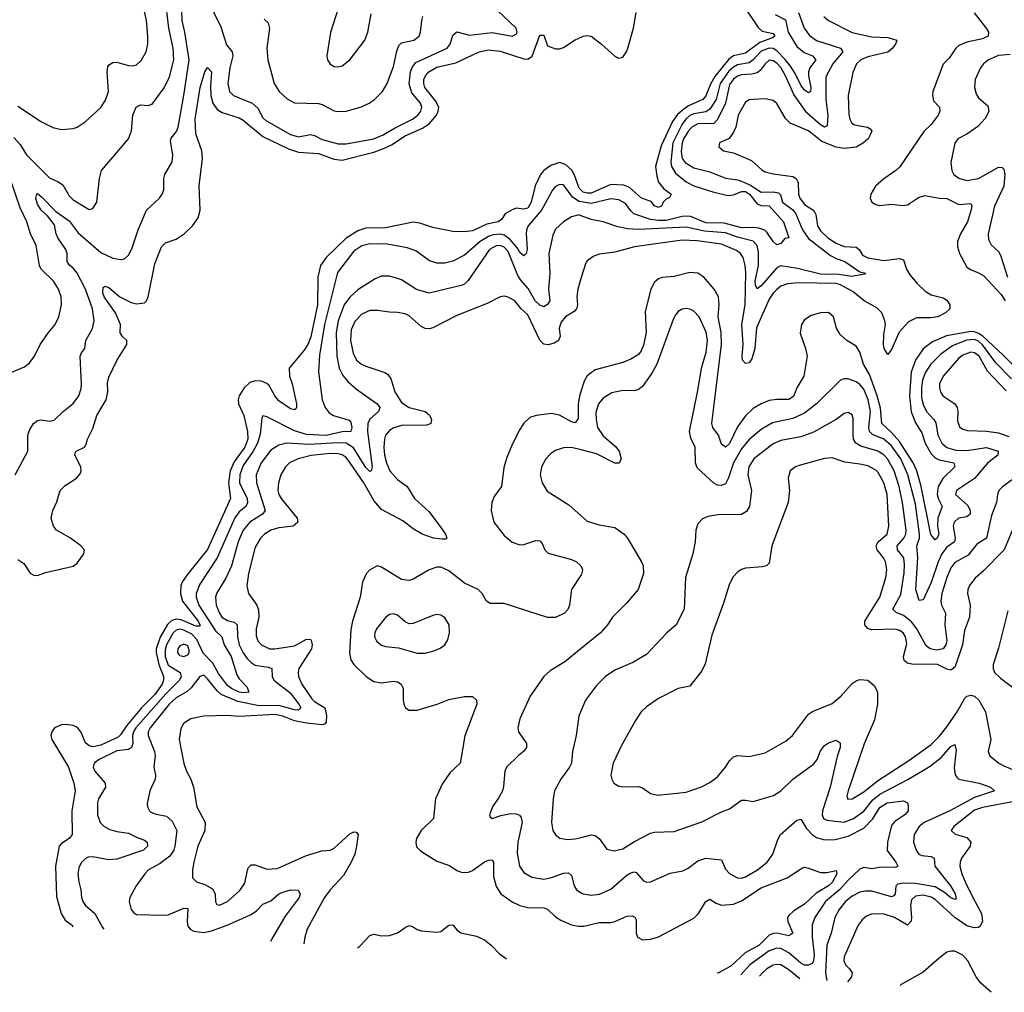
# Model space of a CAD drawing. Header units: inches. Extents: x 1173000 to 1307049, y 522583 to 678455.
# Tile 315 of 617: x 1287159 to 1292140, y 523391 to 528313. Entities that reach past the tile are written whole.
import ezdxf

# ---------------------------------------------------------------- set-up
doc = ezdxf.new("R2010")
doc.units = ezdxf.units.IN
doc.header["$MEASUREMENT"] = 0
doc.layers.add('B2582', color=7, linetype='Continuous')
doc.layers.add('B2592', color=7, linetype='Continuous')

msp = doc.modelspace()

# ---------------------------------------------------------------- linework, layer by layer
at = {"layer": 'B2582', "color": 5}
for points, elevation in [([(1288031.6, 528571.6), (1288176.9, 528276.9), (1288205.7, 528185.7), (1288234.3, 528150), (1288237.7, 528130), (1288223.1, 528070), (1288211.7, 527990), (1288220.6, 527950), (1288240.2, 527930), (1288334.7, 527890), (1288364.7, 527864.7), (1288390, 527817.4), (1288403.6, 527803.6), (1288530, 527732.6), (1288570, 527720.6), (1288630, 527731.9), (1288650, 527727.3), (1288690, 527707.1), (1288770, 527685.3), (1288810, 527684.4), (1288950, 527710.1), (1288997.8, 527730), (1289055, 527765), (1289145.5, 527810), (1289172.6, 527830), (1289187.7, 527850), (1289192.8, 527870), (1289186.6, 527890), (1289142.9, 527942.9), (1289129.3, 527989.3), (1289136.6, 528050), (1289145.9, 528074.1), (1289163.9, 528096.1), (1289322.2, 528170), (1289336.8, 528190), (1289350, 528235.3), (1289370, 528251), (1289434.5, 528234.5), (1289550, 528247.9), (1289650, 528229.4), (1289670, 528239.3), (1289675.6, 528250), (1289670, 528271.1), (1289578.1, 528358.1)], 740), ([(1287130, 527717.2), (1287161.4, 527681.4), (1287193.4, 527630), (1287210, 527611.9), (1287310, 527513), (1287353.5, 527493.5), (1287377.1, 527477.1), (1287410, 527422.6), (1287430, 527401.5), (1287510, 527353), (1287530, 527357.3), (1287549.7, 527390.3), (1287563, 527510), (1287572.8, 527550), (1287709.8, 527710.2), (1287724.5, 527750), (1287732.2, 527830), (1287748.6, 527871.4), (1287770, 527881.8), (1287810, 527878.6), (1287830, 527885.3), (1287890, 527967.6), (1287916.5, 528023.5), (1287938.5, 528110), (1287936, 528170), (1287912.9, 528270), (1287895.7, 528430)], 760), ([(1287136.9, 526010), (1287199.7, 526130), (1287200.2, 526210), (1287210, 526238.7), (1287229.9, 526270.1), (1287250, 526284.7), (1287270, 526288), (1287310, 526281.5), (1287333.8, 526286.2), (1287378.4, 526330), (1287430, 526370.4), (1287458.5, 526410), (1287470, 526446), (1287471.6, 526468.4), (1287465.5, 526610), (1287472.2, 526627.8), (1287488.5, 526650), (1287493.6, 526690), (1287527.5, 526750), (1287536.3, 526790), (1287527.7, 526850), (1287491.9, 526950), (1287449.9, 527029.9), (1287430, 527056.4), (1287411.3, 527071.3), (1287399.9, 527090), (1287399.7, 527130), (1287392.2, 527150), (1287351.8, 527210), (1287343.1, 527230), (1287334.9, 527274.9), (1287300.5, 527320.5), (1287268, 527350), (1287250, 527380.3), (1287241.7, 527410), (1287246, 527430), (1287250, 527432.9), (1287270, 527417.4), (1287342.5, 527342.5), (1287410, 527294.6), (1287454.5, 527234.5), (1287570, 527135.7), (1287630, 527106.2), (1287670, 527099.6), (1287690, 527103.1), (1287710, 527122.4), (1287725.8, 527154.2), (1287758.3, 527250), (1287800.4, 527350), (1287867, 527410), (1287880.7, 527430), (1287888.2, 527451.8), (1287888.5, 527510), (1287892.8, 527530), (1287930, 527594), (1287934.6, 527630), (1287922.3, 527697.7), (1287926.2, 527713.8), (1287952.6, 527747.4), (1287960.2, 527770), (1287989.6, 527930.4), (1288015.8, 528110), (1287995.5, 528250), (1287980.5, 528310), (1287977.8, 528410)], 740), ([(1287150, 527876.1), (1287270, 527796.5), (1287327.3, 527767.3), (1287370, 527757.3), (1287430, 527762), (1287450.6, 527769.4), (1287490, 527796.9), (1287570.5, 527869.5), (1287593.5, 527906.5), (1287608.3, 527950), (1287601.6, 528050), (1287605.7, 528074.3), (1287613.8, 528086.2), (1287630, 528096.5), (1287650, 528098.8), (1287710, 528081.6), (1287730, 528079.1), (1287750, 528085.3), (1287773.7, 528106.3), (1287798.9, 528150), (1287808.1, 528190), (1287808.3, 528230), (1287800.6, 528310), (1287787.1, 528370)], 780), ([(1288770.5, 528370), (1288731.9, 528248.1), (1288712.2, 528130), (1288715.8, 528110), (1288730, 528088.4), (1288750, 528077), (1288770, 528074.9), (1288790, 528080.3), (1288830, 528110.4), (1288905.4, 528210), (1288919.7, 528250), (1288937.2, 528342.8)], 780), ([(1288395.4, 528315.4), (1288417, 528297), (1288423.6, 528270), (1288408.9, 528170), (1288414.9, 528110), (1288446.7, 527990), (1288472.4, 527950), (1288512.5, 527912.5), (1288550, 527892), (1288670, 527889.3), (1288690, 527883.8), (1288750, 527852.2), (1288770, 527848.4), (1288810, 527851.1), (1288888.3, 527871.7), (1288927.6, 527890), (1288952.7, 527907.3), (1288994, 527950), (1289018, 527990), (1289050, 528077.1), (1289066.8, 528153.2), (1289077.7, 528182.3), (1289090, 528196.1), (1289152.3, 528210), (1289179.7, 528230), (1289187.4, 528250), (1289192.8, 528310), (1289198.7, 528330)], 760), ([(1287150, 525582), (1287180.7, 525560.7), (1287211.5, 525511.5), (1287230, 525501.7), (1287250, 525500.9), (1287290, 525515.3), (1287430, 525548), (1287450, 525563.1), (1287484.5, 525610), (1287486.6, 525630), (1287469.4, 525650), (1287416.2, 525690), (1287345.1, 525730), (1287329.7, 525750), (1287318.9, 525790), (1287326.6, 525830), (1287346.4, 525873.6), (1287364, 525930), (1287390, 525956.5), (1287447.1, 525992.9), (1287465.8, 526014.2), (1287470.7, 526030), (1287467.9, 526050), (1287437.6, 526110), (1287440.3, 526119.7), (1287445.6, 526130), (1287486.3, 526150), (1287495.5, 526164.5), (1287502.1, 526190), (1287530, 526245), (1287549.1, 526310), (1287597.1, 526390), (1287604.9, 526430), (1287603.8, 526476.2), (1287610, 526504.9), (1287650, 526588.8), (1287700.5, 526670), (1287700.5, 526690), (1287678.9, 526710), (1287668.4, 526728.4), (1287669, 526770), (1287644.7, 526830), (1287586.3, 526910), (1287580.1, 526930), (1287581.3, 526958.7), (1287590, 526965), (1287610, 526957.6), (1287665.5, 526910), (1287722.6, 526882.6), (1287750, 526875.5), (1287790, 526879.6), (1287800.4, 526890), (1287809.9, 526910.1), (1287843, 527077), (1287875.9, 527164.1), (1287896.8, 527183.2), (1287950, 527202.7), (1287990.8, 527229.2), (1288033.5, 527270), (1288061.4, 527310), (1288071.7, 527350), (1288066.9, 527473.1), (1288084, 527610), (1288080.2, 527650), (1288050, 527735.1), (1288047, 527810), (1288071.9, 527970), (1288095.8, 528050), (1288109.1, 528070.9), (1288130.1, 528050), (1288124.1, 527975.9), (1288126.7, 527930), (1288136.2, 527890), (1288158.5, 527858.5), (1288184.2, 527844.2), (1288270, 527815.8), (1288290, 527804.1), (1288390, 527721.4), (1288519.5, 527659.5), (1288570, 527642.9), (1288670, 527636.5), (1288750, 527607.5), (1288790, 527603.1), (1288950, 527642.3), (1288999.2, 527660.8), (1289039.5, 527680.5), (1289110, 527725.8), (1289196.5, 527763.5), (1289232.4, 527787.6), (1289267.3, 527830), (1289277, 527850), (1289278.9, 527870), (1289263.2, 527903.2), (1289208.7, 527970), (1289203.2, 527990), (1289204, 528010), (1289211.6, 528030), (1289228.7, 528050), (1289270, 528072.2), (1289365.2, 528094.8), (1289483.1, 528150), (1289530, 528160.1), (1289590, 528153.9), (1289710, 528115.1), (1289730, 528113.5), (1289752.1, 528127.9), (1289790, 528234.4), (1289804.4, 528235.6), (1289810, 528235.8), (1289830, 528180.7), (1289870, 528166), (1289890, 528166.5), (1289910, 528173.2), (1289970, 528211.5), (1290000, 528225.5)], 720), ([(1290000, 527450.6), (1289990, 527460.2), (1289966.2, 527526.2), (1289951.8, 527551.8), (1289920.1, 527580.1), (1289890, 527589.9), (1289845.4, 527574.6), (1289810.1, 527549.9), (1289793.7, 527530), (1289767, 527473), (1289746.5, 527390), (1289730, 527359.5), (1289710, 527354.3), (1289670, 527359.5), (1289650, 527351.2), (1289615.8, 527330), (1289597.2, 527302.8), (1289580.4, 527290), (1289521.7, 527278.3), (1289450, 527245.3), (1289410, 527239.1), (1289350, 527241.4), (1289250, 527261), (1289184.2, 527284.2), (1289150, 527288.2), (1289010, 527259.4), (1288910, 527258.1), (1288870, 527244.5), (1288810, 527207), (1288709.6, 527110), (1288680.3, 527070), (1288667.2, 527010), (1288665.9, 526870), (1288632, 526708), (1288617, 526670), (1288599.1, 526640.9), (1288522.9, 526550), (1288524.8, 526510), (1288537.7, 526470), (1288559.2, 526370), (1288560.3, 526350), (1288556.5, 526343.5), (1288550, 526338.7), (1288530, 526343.8), (1288470, 526383.7), (1288450, 526409.8), (1288421.3, 526461.3), (1288410, 526472.2), (1288383.1, 526483.1), (1288350, 526486.3), (1288322.7, 526477.3), (1288294.2, 526450), (1288268.9, 526410), (1288263.8, 526390), (1288266.9, 526370), (1288292.8, 526310), (1288311.2, 526230), (1288313, 526190), (1288298.5, 526150), (1288244, 526076), (1288223.7, 526030), (1288216.3, 525970), (1288225.1, 525890), (1288110, 525631.6), (1288011.4, 525510), (1287983, 525470), (1287974.2, 525450), (1287973, 525410), (1287983.1, 525370), (1288061.4, 525270), (1288072.2, 525247.8), (1288070, 525244.2), (1288050, 525244.4), (1287976, 525276), (1287950, 525278.9), (1287928.1, 525271.9), (1287907.5, 525252.5), (1287870, 525188.5), (1287849.2, 525130), (1287849, 525110), (1287862.5, 525050), (1287886.9, 524990), (1287887.6, 524970), (1287879.2, 524950), (1287842.5, 524897.5), (1287776.1, 524830), (1287699.6, 524740.4), (1287670, 524694.6), (1287657.4, 524682.6), (1287570, 524641.1), (1287530, 524633.8), (1287510, 524639), (1287493, 524653), (1287469.2, 524710), (1287450.9, 524730.9), (1287430, 524740.9), (1287393.4, 524746.6), (1287370, 524745), (1287335.6, 524730), (1287321.8, 524710), (1287317.5, 524690), (1287322.1, 524670), (1287405.8, 524530), (1287433.5, 524450), (1287440.6, 524410), (1287423.5, 524310), (1287425, 524190), (1287410.3, 524170), (1287370, 524144.2), (1287358.5, 524130), (1287340.2, 524030), (1287344.8, 523875.2), (1287369.5, 523789.5), (1287390, 523756.5), (1287425, 523730), (1287428, 523722.7)], 720), ([(1287099.8, 526520.2), (1287184, 526556), (1287210, 526577.6), (1287234.3, 526610), (1287262.7, 526670), (1287304.4, 526730), (1287339.3, 526770), (1287358, 526810), (1287370.8, 526870), (1287368.7, 526910), (1287356.1, 526950), (1287329.8, 526990), (1287267.2, 527050), (1287259.8, 527070), (1287243.4, 527170), (1287214.2, 527230), (1287195.5, 527290), (1287161.6, 527361.6), (1287118.7, 527490)], 760), ([(1290000, 527391.8), (1289990, 527393.6), (1289955.5, 527415.5), (1289910, 527477.3), (1289890, 527479), (1289870, 527468.8), (1289854.3, 527450), (1289798.2, 527350), (1289731.7, 527270), (1289723.3, 527250), (1289721.6, 527230), (1289727.1, 527150), (1289722, 527130), (1289710, 527118), (1289690, 527135.8), (1289677.8, 527157.8), (1289640.8, 527200.8), (1289610, 527222), (1289590, 527227.2), (1289555, 527225), (1289530, 527215.6), (1289489.2, 527190), (1289410, 527121.5), (1289350, 527091.3), (1289310, 527080.6), (1289270, 527081.8), (1289232.7, 527092.7), (1289163, 527143), (1289119.1, 527159.1), (1289017.4, 527177.4), (1288930, 527178.8), (1288890, 527169.2), (1288850, 527141.7), (1288766.4, 527033.6), (1288701.1, 526770), (1288675.2, 526615.2), (1288670.7, 526530.7), (1288690.2, 526390), (1288704.8, 526350), (1288724.2, 526324.2), (1288746, 526310), (1288826.4, 526286.4), (1288833.9, 526273.9), (1288839.1, 526250), (1288834, 526230), (1288790, 526227), (1288710, 526208.2), (1288610, 526213.9), (1288550, 526232.2), (1288410, 526303.1), (1288390, 526309.3), (1288383.9, 526296.1), (1288376.2, 526216.2), (1288362.8, 526170), (1288341.1, 526130), (1288290, 526056.7), (1288273.5, 526010), (1288271.2, 525970), (1288310.1, 525890), (1288312.2, 525867.8), (1288303.3, 525850), (1288270, 525823.4), (1288247.1, 525792.9), (1288158.4, 525590), (1288070, 525457.3), (1288052.4, 525410), (1288052.3, 525390), (1288065.5, 525350), (1288150, 525219.6), (1288182.4, 525190), (1288194.4, 525150), (1288228.8, 525090), (1288257.2, 524997.2), (1288270, 524977.5), (1288310, 524936.1), (1288317.6, 524910), (1288293.6, 524906.4), (1288270, 524909.2), (1288230, 524927.8), (1288210, 524944), (1288164.4, 525004.4), (1288136.7, 525056.7), (1288087.9, 525107.9), (1288055.9, 525175.9), (1288030, 525203.1), (1287990, 525224.1), (1287970, 525229.2), (1287950, 525224.5), (1287935.2, 525210), (1287902.7, 525150), (1287895.6, 525124.4), (1287895, 525090), (1287910, 525047.1), (1287971.7, 525010), (1287975.8, 524990), (1287968.4, 524970), (1287899.2, 524900.8), (1287746.8, 524730), (1287734.5, 524710), (1287729.8, 524690), (1287732.4, 524650), (1287725.4, 524630), (1287710, 524620.4), (1287650, 524613.7), (1287561.6, 524570), (1287536.2, 524550), (1287530.2, 524530), (1287539.7, 524510), (1287591.1, 524450), (1287592.9, 524430), (1287557.3, 524370), (1287552.8, 524350), (1287553.6, 524290), (1287567.2, 524250), (1287586.7, 524230), (1287614.7, 524214.7), (1287650, 524204.1), (1287710, 524196.3), (1287750, 524175.5), (1287790, 524161.7), (1287803.7, 524150), (1287806, 524130), (1287786.4, 524110), (1287650, 524064.2), (1287610, 524060.7), (1287530, 524077.1), (1287505.8, 524074.2), (1287490, 524066), (1287470, 524046), (1287458.6, 524021.4), (1287453.6, 523990), (1287458.2, 523950), (1287469.4, 523910), (1287471.4, 523870), (1287478.5, 523850), (1287492.6, 523830), (1287539.1, 523790), (1287578.3, 523718.3), (1287584.2, 523711)], 740), ([(1290000, 527321.4), (1289990, 527325.3), (1289950, 527316.2), (1289910.3, 527290), (1289870, 527253.3), (1289856.6, 527223.4), (1289835.8, 527130), (1289840.4, 527030), (1289835.1, 526950), (1289840.6, 526890), (1289830, 526871.1), (1289810, 526860.3), (1289790, 526869.2), (1289767.6, 526890), (1289732.2, 526952.2), (1289694.3, 526994.3), (1289678.7, 527018.7), (1289630, 527140.6), (1289610, 527161.9), (1289590, 527169.9), (1289570, 527169.2), (1289535.4, 527150), (1289427.1, 526992.9), (1289410, 526975.4), (1289392.6, 526967.4), (1289229.9, 526929.9), (1289167.2, 526947.2), (1289090, 526995.9), (1289070, 527004), (1289030, 527015.4), (1288990, 527015.5), (1288957.9, 527002.1), (1288870, 526946.9), (1288830, 526909.2), (1288801.5, 526870), (1288770.4, 526790), (1288759.9, 526730), (1288763, 526610), (1288775.5, 526550), (1288793.1, 526513.1), (1288820.6, 526480.6), (1288863.3, 526443.3), (1288967.5, 526370), (1288981.6, 526350), (1288974.9, 526330), (1288930, 526292.2), (1288919.8, 526270), (1288918.3, 526230), (1288941.6, 526050), (1288937, 526030), (1288930, 526027.5), (1288910, 526047.8), (1288847.3, 526147.3), (1288810, 526170.2), (1288770, 526172.6), (1288623, 526163), (1288510, 526169.5), (1288470, 526160.2), (1288430, 526134.6), (1288381, 526070), (1288356.3, 526010), (1288357.6, 525970), (1288400.5, 525830), (1288387, 525810), (1288323.1, 525770), (1288289.7, 525730), (1288264.3, 525670), (1288230.7, 525549.3), (1288203.1, 525490), (1288155.6, 525410), (1288149.6, 525390), (1288153.2, 525350), (1288169.2, 525310), (1288182.3, 525290), (1288210, 525273.2), (1288244.7, 525264.7), (1288258.9, 525250), (1288260.6, 525190), (1288269.3, 525150), (1288289.5, 525109.5), (1288310, 525080.8), (1288330, 525059.5), (1288350, 525046.6), (1288416.8, 525036.8), (1288435.6, 525030), (1288437.1, 524990), (1288444.1, 524970), (1288527.4, 524907.4), (1288571.6, 524850), (1288581.7, 524830), (1288570, 524818.7), (1288550, 524820.1), (1288470, 524843.3), (1288370, 524840), (1288263, 524863), (1288178.4, 524898.4), (1288157.5, 524917.5), (1288110, 524978), (1288090, 524995.3), (1288070, 524989.8), (1288027.4, 524932.6), (1288007.2, 524912.8), (1287950, 524880.6), (1287915.1, 524850), (1287819.1, 524730), (1287809.2, 524710), (1287809.6, 524690), (1287840.7, 524610), (1287843.9, 524590), (1287838.6, 524530), (1287846.9, 524490), (1287844.4, 524470), (1287817.3, 524410), (1287804.8, 524344.8), (1287805.7, 524330), (1287815.3, 524310), (1287823.4, 524303.4), (1287850, 524292.3), (1287902.6, 524282.6), (1287930, 524257.8), (1287953.5, 524210), (1287944.4, 524130), (1287939.3, 524110), (1287919.2, 524080.8), (1287870, 524043.2), (1287810.2, 524010), (1287792.1, 523990), (1287749, 523930), (1287717.3, 523870), (1287713.8, 523850), (1287723.2, 523810), (1287734.5, 523794.5), (1287750, 523784.5), (1287890, 523780.8), (1287910, 523783.8), (1287990, 523817.4), (1288010, 523814.6), (1288006.4, 523750), (1288010, 523725.6), (1288022.3, 523710), (1288040.7, 523700.7), (1288090, 523694), (1288130, 523701.7), (1288208.7, 523730), (1288330, 523785.6), (1288356.4, 523803.6), (1288390, 523837.6), (1288430, 523853.5), (1288470, 523888.6), (1288490, 523898), (1288530, 523909.1), (1288568.5, 523908.5), (1288578.9, 523890), (1288573.8, 523870), (1288502.9, 523777.1), (1288439.2, 523670), (1288427.8, 523648.3)], 760), ([(1290000, 527008.4), (1289981.9, 526950), (1289977.5, 526910), (1289981.2, 526870), (1289975.6, 526850), (1289963.7, 526836.3), (1289920.9, 526810), (1289898.3, 526781.7), (1289888.3, 526751.7), (1289892.5, 526710), (1289884.2, 526690), (1289863.3, 526676.7), (1289832.1, 526667.9), (1289810, 526670.5), (1289790.9, 526690.9), (1289730, 526819.1), (1289695.4, 526850), (1289663.5, 526890), (1289630.3, 526909.7), (1289610, 526914.2), (1289590, 526911.1), (1289523.3, 526876.7), (1289370, 526816.5), (1289250, 526754.5), (1289230, 526749.1), (1289210, 526750.6), (1289190, 526760.3), (1289130, 526815), (1289110, 526824.9), (1289070, 526832.2), (1289030, 526832.4), (1288970, 526841.6), (1288930, 526840.9), (1288890, 526823.4), (1288854.6, 526785.4), (1288836.7, 526743.3), (1288833.3, 526690), (1288846.1, 526626.1), (1288863, 526590), (1288888, 526570), (1288910, 526559.8), (1289007.2, 526527.2), (1289019.5, 526519.5), (1289036.9, 526496.9), (1289057.5, 526430), (1289090, 526376), (1289130, 526350.7), (1289210.7, 526330.7), (1289231.9, 526311.9), (1289242, 526290), (1289239.3, 526270), (1289218.4, 526261.6), (1289090, 526258.8), (1289052.1, 526247.9), (1289030, 526234.7), (1289010.1, 526210), (1289004, 526190), (1289001.3, 526150), (1289005.1, 526110), (1289014.4, 526070), (1289032.1, 526030), (1289070, 525986.3), (1289119, 525950), (1289156.8, 525890), (1289230, 525823), (1289290, 525744.1), (1289312.9, 525710), (1289320.3, 525690), (1289315, 525685), (1289295.8, 525684.2), (1289251.8, 525690), (1289195.9, 525710), (1289150, 525736.7), (1289096.8, 525776.8), (1288990, 525834.6), (1288950, 525880.2), (1288899.6, 525970), (1288830, 526072.2), (1288810, 526097.8), (1288790.7, 526110.7), (1288770, 526116.2), (1288730, 526117.7), (1288633.1, 526106.9), (1288568.4, 526091.6), (1288523.8, 526070), (1288503.2, 526050), (1288480.4, 526010), (1288467.8, 525970), (1288465.2, 525930), (1288470.1, 525910), (1288482.4, 525890), (1288562.7, 525790), (1288566, 525770), (1288543, 525750), (1288470, 525742.1), (1288430, 525730.4), (1288398.4, 525710), (1288377.4, 525690), (1288350, 525643.6), (1288316.2, 525510), (1288307.5, 525447.5), (1288316.5, 525410), (1288358.2, 525350), (1288366.7, 525326.7), (1288369.4, 525290), (1288355.9, 525230), (1288355, 525195), (1288363.2, 525170), (1288383.2, 525150), (1288423.8, 525130), (1288449.5, 525129.5), (1288550, 525144.9), (1288610, 525177.5), (1288630, 525177.2), (1288633.2, 525173.2), (1288638.5, 525150), (1288635, 525130), (1288571.7, 525030), (1288567.3, 525010), (1288569, 524990), (1288586.9, 524950), (1288636.5, 524876.5), (1288650, 524862.5), (1288702.8, 524830), (1288711.6, 524791.6), (1288710, 524758), (1288704.7, 524750), (1288690, 524744.5), (1288610, 524752.4), (1288550, 524764.2), (1288490, 524789), (1288450, 524796.3), (1288270, 524787.4), (1288208.5, 524791.5), (1288090, 524789.1), (1288025.5, 524774.5), (1287990, 524753.7), (1287973.8, 524726.2), (1287965.4, 524670), (1287989.5, 524549.5), (1288003.2, 524510), (1288025.8, 524470), (1288038.6, 524430), (1288055.6, 524330), (1288096.8, 524250), (1288095.5, 524210), (1288059.7, 524130), (1288040.3, 524050), (1288033.4, 524010), (1288034, 523970), (1288053.4, 523950), (1288096.3, 523936.3), (1288134.6, 523914.6), (1288148, 523890), (1288149.1, 523849.1), (1288155.9, 523835.9), (1288170, 523832.4), (1288210, 523850.2), (1288273.4, 523906.6), (1288297.5, 523942.5), (1288311, 524009), (1288317, 524023), (1288330, 524036.9), (1288350, 524035.9), (1288410, 524014.6), (1288462, 524018), (1288610, 524083.5), (1288687.6, 524107.6), (1288730, 524111.1), (1288750, 524121.3), (1288830, 524192.6), (1288850, 524202.6), (1288861.6, 524201.6), (1288871, 524190), (1288862.7, 524130), (1288854.2, 524090), (1288836.6, 524050), (1288797.5, 523982.5), (1288729.4, 523910), (1288700.5, 523870), (1288614, 523710), (1288600.9, 523670), (1288597.1, 523635.7)], 780), ([(1290000, 526436.3), (1289991.3, 526408.7), (1289984.6, 526370), (1289984.2, 526295.8), (1289970, 526272.7), (1289950, 526277.5), (1289890, 526311.9), (1289850, 526321.1), (1289771.3, 526310), (1289740.7, 526299.3), (1289710, 526271.3), (1289690, 526238.7), (1289650, 526164.2), (1289622.8, 526097.2), (1289607.8, 526047.8), (1289596.2, 525950), (1289560, 525900), (1289547.6, 525870), (1289544.8, 525830), (1289557.8, 525770), (1289610, 525703.5), (1289650, 525669.4), (1289690, 525655.9), (1289710, 525657.6), (1289770, 525678), (1289790, 525675.8), (1289802.3, 525662.3), (1289816.5, 525630), (1289833.1, 525613.1), (1289950, 525581), (1289975.3, 525570), (1289998.3, 525550), (1290000, 525545.5)], 820), ([(1290000, 526135.6), (1289950, 526147.8), (1289910, 526145.8), (1289870, 526133.5), (1289844.2, 526115.8), (1289820.8, 526090), (1289799.6, 526050), (1289791.7, 526010), (1289802, 525970), (1289827.8, 525927.8), (1289937.5, 525857.5), (1290000, 525802.4)], 840), ([(1290000, 525504.4), (1289951.3, 525430), (1289940.9, 525350), (1289931.5, 525328.5), (1289915.5, 525310), (1289870, 525288.2), (1289830, 525287.4), (1289610, 525358.4), (1289539.2, 525359.2), (1289521.1, 525370), (1289498.5, 525410), (1289478, 525430), (1289410, 525461), (1289330, 525524.7), (1289290, 525542.2), (1289270, 525542), (1289230, 525529.2), (1289150, 525481.5), (1289130, 525475), (1289090, 525480.3), (1288990, 525542.9), (1288970, 525549.5), (1288930.3, 525529.7), (1288911.4, 525508.6), (1288893.8, 525466.2), (1288880.9, 525390), (1288843.3, 525270), (1288833.8, 525226.2), (1288827.3, 525107.3), (1288834.4, 525074.4), (1288849.2, 525050), (1288911.5, 524990), (1288950, 524964.6), (1288990, 524956.6), (1289050, 524965), (1289070, 524962), (1289088.9, 524950), (1289099.3, 524930), (1289099.1, 524870), (1289104, 524844), (1289110.3, 524830.3), (1289130, 524819.5), (1289170, 524818.9), (1289270.7, 524849.3), (1289330, 524872.6), (1289410, 524888.5), (1289450, 524888), (1289470.4, 524870), (1289472, 524850), (1289411.6, 524688.4), (1289387.2, 524550), (1289336.6, 524503.4), (1289296.1, 524443.9), (1289262.5, 524370), (1289253, 524270), (1289190.2, 524210), (1289167.4, 524170), (1289163.5, 524150), (1289167.1, 524127.1), (1289187, 524107), (1289223.5, 524083.5), (1289270, 524055.5), (1289332.7, 524032.7), (1289370, 524008), (1289397.8, 523997.8), (1289430, 523999.5), (1289450, 524007.1), (1289510, 524051.1), (1289530, 524060.4), (1289550, 524060.9), (1289555.5, 524050), (1289556.6, 523976.6), (1289570, 523927), (1289593.4, 523890), (1289650, 523849.4), (1289690, 523830.2), (1289730, 523819.8), (1289810, 523818.5), (1289830, 523812.2), (1289870, 523773.1), (1289896.7, 523756.7), (1289950, 523732.8), (1289985.5, 523725.5), (1290000, 523726.1)], 820), ([(1290000, 525131.3), (1289916.3, 525063.7), (1289842.4, 525017.6), (1289810.9, 524989.1), (1289740.8, 524890), (1289690, 524774.5), (1289679.6, 524730), (1289682.3, 524710), (1289722.4, 524650), (1289722.4, 524630), (1289708.2, 524610), (1289682.4, 524590), (1289622.6, 524530), (1289612.9, 524510), (1289607.4, 524432.6), (1289600.8, 524410), (1289583.5, 524376.5), (1289550.5, 524330), (1289536, 524290), (1289539.6, 524279.6), (1289550, 524271.3), (1289593.7, 524286.3), (1289643.9, 524296.1), (1289670, 524294.4), (1289686.8, 524286.8), (1289696.3, 524276.3), (1289701.6, 524250), (1289678.9, 524150), (1289676, 524096), (1289688.4, 524030), (1289710, 523997.3), (1289750, 523973.8), (1289810, 523963.5), (1289850, 523971.6), (1289910, 523994), (1289935.8, 523995.8), (1289950, 523982), (1289964.1, 523930), (1289976.1, 523910), (1290000, 523894.8)], 840), ([(1290000, 524817.5), (1289988.1, 524788.1), (1289974.3, 524690), (1289955.5, 524610), (1289950.2, 524550), (1289940.7, 524530), (1289896.5, 524470), (1289864.9, 524410), (1289857.3, 524370), (1289850.3, 524250), (1289856.5, 524210), (1289870, 524188), (1289891.5, 524171.5), (1289930, 524164.4), (1289970, 524167.5), (1290000, 524174.9)], 860), ([(1288868.6, 523615.5), (1288877.6, 523622.4), (1288930, 523679.1), (1288950, 523684.7), (1288990, 523676.1), (1289030, 523679.2), (1289070, 523691.2), (1289110, 523719.7), (1289130, 523728.3), (1289150, 523722.9), (1289169.2, 523709.2), (1289190, 523701.9), (1289270, 523695), (1289290, 523698.5), (1289330, 523730.8), (1289350, 523732.2), (1289370, 523707.5), (1289390, 523691.5), (1289470, 523674.7), (1289510, 523657), (1289544.4, 523630), (1289586.4, 523586.4), (1289621.4, 523559.6)], 780)]:
    msp.add_lwpolyline(points, dxfattribs=dict(at, elevation=elevation))
for points, elevation in [([(1289050, 525307.2), (1289030, 525303.5), (1289010, 525288.5), (1288964.6, 525230), (1288956, 525210), (1288954.7, 525190), (1288965.9, 525165.9), (1288990, 525147.8), (1289010, 525140.8), (1289074.7, 525134.7), (1289170, 525107.8), (1289210, 525107.8), (1289250, 525117.4), (1289287.1, 525132.9), (1289309.4, 525150), (1289324.4, 525175.6), (1289333.6, 525210), (1289331.2, 525250), (1289310, 525286.6), (1289290, 525299.6), (1289270, 525302.4), (1289250, 525298), (1289150, 525258), (1289130, 525255.1), (1289110, 525265.1), (1289070, 525299.2)], 840), ([(1287990, 525153.5), (1287970, 525144.7), (1287960.1, 525130), (1287957.6, 525110), (1287962.5, 525102.5), (1287970, 525094.8), (1287990, 525090.8), (1288010, 525099.3), (1288017.1, 525110), (1288017.4, 525122.6), (1288010, 525144.4)], 760)]:
    msp.add_lwpolyline(points, close=True, dxfattribs=dict(at, elevation=elevation))
at = {"layer": 'B2592', "color": 5}
for points, elevation in [([(1290821.8, 528381.8), (1290894.3, 528274.3), (1290915.8, 528255.8), (1290970, 528244), (1290979.7, 528230), (1290970, 528222.5), (1290902.6, 528197.4), (1290830, 528144.2), (1290770, 528129.9), (1290746.6, 528113.4), (1290675, 528025), (1290653.5, 527986.5), (1290630, 527928.4), (1290615, 527910), (1290543, 527877), (1290518.8, 527861.2), (1290487.3, 527832.7), (1290462.1, 527797.9), (1290404.6, 527675.4), (1290376, 527570), (1290381.7, 527521.7), (1290390.9, 527490.9), (1290417.8, 527457.8), (1290454, 527430), (1290446.8, 527413.2), (1290430, 527405.2), (1290414.8, 527390), (1290406, 527370), (1290390, 527362.9), (1290370, 527372), (1290353, 527393), (1290305.5, 527410), (1290244.3, 527464.3), (1290215.1, 527475.1), (1290150, 527478.7), (1290050, 527435.5), (1290030, 527434.6), (1290010, 527440.9), (1290000, 527450.6)], 720), ([(1290000, 528225.5), (1290009.9, 528230.1), (1290030, 528233.2), (1290050, 528229.3), (1290102.6, 528190), (1290170, 528129.1), (1290190, 528119.1), (1290210, 528124), (1290229.3, 528150.7), (1290236.3, 528170), (1290263.9, 528270), (1290278.3, 528350)], 720), ([(1291099.7, 528350), (1291128.3, 528270), (1291154, 528234), (1291190, 528208.1), (1291311.8, 528170), (1291322.6, 528150), (1291271.8, 528090), (1291236.7, 528023.3), (1291237.8, 527910), (1291247.8, 527830), (1291243.4, 527776.6), (1291230, 527769.4), (1291210, 527781.2), (1291141.3, 527841.3), (1291075.5, 527935.5), (1291033.8, 528030), (1291010, 528071.7), (1290990, 528093.1), (1290970, 528105.4), (1290950, 528108.2), (1290930, 528090.7), (1290904.5, 528055.5), (1290890, 528044.7), (1290863.2, 528036.8), (1290810, 528034.3), (1290790, 528027.5), (1290770, 528012.8), (1290750, 527985.2), (1290730.4, 527890), (1290690, 527807.5), (1290670, 527788.3), (1290590, 527785.9), (1290559.9, 527770), (1290541.7, 527750), (1290517.8, 527710), (1290510, 527689.7), (1290505.5, 527645.5), (1290510.7, 527610.7), (1290525, 527590), (1290570, 527564.1), (1290650, 527543.3), (1290730, 527510.7), (1290790, 527503.6), (1290810, 527496.6), (1290855.9, 527475.9), (1290910, 527439.7), (1290970, 527442.2), (1290997.8, 527437.8), (1291007.6, 527427.6), (1291017.2, 527390), (1291070, 527351.4), (1291085.7, 527330), (1291118.4, 527250), (1291150, 527205.8), (1291260.7, 527120.7), (1291290, 527104.8), (1291332.9, 527090), (1291410, 527037), (1291439.1, 527030), (1291435.3, 527024.7), (1291366.8, 527013.2), (1291303.1, 527023.1), (1291210, 527025), (1291094.2, 527054.2), (1291010, 527066.9), (1290990, 527057.9), (1290910, 526966.8), (1290890, 526950.8), (1290880.7, 526970), (1290880.5, 526990), (1290896.6, 527070), (1290897.3, 527137.3), (1290890.5, 527170.5), (1290870, 527193.1), (1290790, 527212.9), (1290730, 527234.3), (1290622.8, 527242.8), (1290530, 527262.8), (1290291.1, 527251.1), (1290234.2, 527254.2), (1290184.6, 527264.6), (1290110, 527289.8), (1290050, 527301.8), (1290000, 527321.4)], 760), ([(1290980.2, 528340.2), (1291033.3, 528313.3), (1291047.5, 528250), (1291090, 528178.3), (1291127.6, 528147.6), (1291170.2, 528130), (1291186.2, 528110), (1291157.1, 528070), (1291149.3, 528050), (1291148.9, 528028.9), (1291161.2, 527970), (1291159.2, 527950), (1291150, 527942.6), (1291130, 527956.7), (1291110, 527981.7), (1291081.4, 528041.4), (1291057.8, 528077.8), (1291032.1, 528112.1), (1290990, 528156.3), (1290970, 528168.1), (1290950, 528169.6), (1290910, 528153.7), (1290870, 528109.9), (1290850, 528095.1), (1290790, 528084.3), (1290770, 528073.8), (1290747.1, 528052.9), (1290703.4, 527990), (1290682.9, 527910), (1290650, 527859.7), (1290630, 527846.7), (1290570, 527837.2), (1290550, 527827.7), (1290528.6, 527810), (1290510, 527784.9), (1290463.6, 527690), (1290452.5, 527592.5), (1290455.7, 527570), (1290476.7, 527536.7), (1290530, 527493), (1290570, 527471.8), (1290670, 527440.3), (1290743.4, 527423.4), (1290770, 527426.4), (1290810, 527444.2), (1290830, 527444.4), (1290851, 527431), (1290890, 527381.3), (1290910, 527373.3), (1290950, 527371.3), (1291023.8, 527290), (1291050.4, 527209.6), (1291030, 527205.1), (1291010, 527181.1), (1290990, 527173.7), (1290970, 527190.9), (1290938.8, 527238.8), (1290928.2, 527248.2), (1290898.7, 527258.7), (1290870, 527262.2), (1290810, 527259.4), (1290723, 527283), (1290630, 527285.1), (1290550, 527318.5), (1290510, 527317.7), (1290430, 527297.7), (1290390, 527296.5), (1290350, 527301.7), (1290266.6, 527330), (1290250, 527346), (1290223.8, 527383.8), (1290190, 527401.3), (1290150, 527405.9), (1290050, 527382.5), (1290000, 527391.8)], 740), ([(1291227, 528330), (1291250, 528309.4), (1291370, 528249.1), (1291470, 528226.9), (1291550, 528223.6), (1291595.6, 528210), (1291590.2, 528190), (1291572.5, 528167.5), (1291550.4, 528149.6), (1291450, 528125.8), (1291414.2, 528110), (1291393, 528090), (1291373.8, 528046.2), (1291350.9, 527930), (1291353.2, 527833.2), (1291358.4, 527810), (1291368.3, 527790), (1291381.7, 527781.7), (1291448.8, 527768.8), (1291461.7, 527761.7), (1291469.2, 527750), (1291462.2, 527730), (1291450.7, 527710), (1291427.5, 527690), (1291390, 527668.5), (1291330, 527661.8), (1291290, 527667.5), (1291217.5, 527697.5), (1291150, 527751.3), (1291056.5, 527790), (1291033.9, 527813.9), (1290990, 527889.7), (1290970, 527904.1), (1290932.8, 527912.8), (1290870.2, 527909.8), (1290850, 527907.6), (1290830, 527895.1), (1290794.3, 527830), (1290781.9, 527770), (1290770, 527743.5), (1290747.5, 527712.5), (1290698.8, 527690), (1290696.3, 527670), (1290719.1, 527650), (1290770, 527638.7), (1290861, 527601), (1290913.4, 527553.4), (1290930, 527543.6), (1290970, 527533.7), (1291070, 527520.4), (1291087.5, 527510), (1291097.5, 527490), (1291099.1, 527430), (1291106, 527410), (1291130, 527377.5), (1291171.3, 527351.3), (1291180.6, 527340.6), (1291187, 527327), (1291194.7, 527270), (1291210, 527244.6), (1291246.5, 527210), (1291290, 527182.5), (1291330, 527165), (1291390, 527162.5), (1291405.1, 527150), (1291422.2, 527122.2), (1291450, 527107.8), (1291530, 527094), (1291610, 527104.7), (1291630, 527098.4), (1291644.5, 527050), (1291661.7, 527021.7), (1291698.5, 526978.5), (1291740.1, 526940.1), (1291770, 526921.5), (1291830, 526905), (1291850, 526893.8), (1291863.9, 526870), (1291864.9, 526850), (1291842.3, 526830), (1291803.2, 526810), (1291770, 526804.2), (1291696.3, 526803.7), (1291655.7, 526784.3), (1291608.3, 526731.7), (1291570, 526643.5), (1291550, 526618.9), (1291532.3, 526650), (1291529.1, 526669.1), (1291530, 526720.7), (1291538.7, 526770), (1291535.4, 526790), (1291519.9, 526830), (1291495.5, 526855.5), (1291431.1, 526890), (1291376.1, 526936.1), (1291311.7, 526971.7), (1291290, 526978.8), (1291098, 526982), (1291043, 526977), (1291010, 526964), (1290990, 526948.6), (1290970, 526928.5), (1290950, 526898.2), (1290886.1, 526753.9), (1290877.5, 526650), (1290862.5, 526597.5), (1290850, 526576.5), (1290830, 526572.7), (1290816, 526590), (1290814.8, 526610), (1290819.6, 526670), (1290812.6, 526770), (1290829.4, 526870), (1290832.7, 527032.7), (1290829.9, 527069.9), (1290818.3, 527110), (1290805, 527130), (1290785.6, 527145.6), (1290710, 527177.9), (1290585.6, 527194.4), (1290510, 527197.7), (1290270, 527163.2), (1290170, 527137.5), (1290092.9, 527127.1), (1290064.2, 527115.8), (1290030, 527092.8), (1290021.7, 527078.3), (1290000, 527008.4)], 780), ([(1291988.3, 528348.3), (1292047.7, 528270), (1292059.3, 528250), (1292059, 528230), (1292030, 528217.2), (1291950, 528199.1), (1291910, 528182.3), (1291895.2, 528170), (1291861.8, 528118.2), (1291830, 528088.7), (1291779, 527950), (1291776, 527930), (1291782, 527902), (1291812.9, 527870), (1291814.7, 527850), (1291805.6, 527830), (1291770, 527782.8), (1291733.2, 527746.8), (1291610.7, 527569.3), (1291590.7, 527549.3), (1291530, 527508.1), (1291488.2, 527470), (1291464.9, 527430), (1291461.7, 527410), (1291470.4, 527390), (1291490, 527378.3), (1291510, 527373.6), (1291570, 527379.3), (1291626.4, 527373.6), (1291650, 527376.5), (1291706.3, 527413.7), (1291737.2, 527422.8), (1291810, 527409.3), (1291850, 527407.9), (1291910, 527378.6), (1291970, 527382.6), (1291975.9, 527370), (1291973, 527353), (1291953, 527290), (1291918.5, 527230), (1291903.5, 527190), (1291903.7, 527163.7), (1291913, 527130), (1291950, 527061.6), (1291968.2, 527048.2), (1292010, 527032.8), (1292036.9, 527016.9), (1292123.3, 526923.3), (1292144.9, 526890)], 820), ([(1292170, 528136.7), (1292110, 528132.2), (1292060.3, 528110), (1292035.3, 528090), (1292019.6, 528070), (1291992.8, 528010), (1291989.1, 527970), (1291998.2, 527938.2), (1292010, 527917.6), (1292057.4, 527877.4), (1292061.1, 527850), (1292044.3, 527815.7), (1292006.5, 527773.5), (1291950, 527733.7), (1291904.9, 527710), (1291890, 527689), (1291869, 527590), (1291874.4, 527550), (1291885.5, 527530), (1291910, 527511.2), (1291950, 527499.7), (1292010, 527510.2), (1292110, 527566.8), (1292130, 527564.6), (1292136.9, 527556.9), (1292142.3, 527530), (1292137.1, 527470), (1292090.1, 527370), (1292058.4, 527230), (1292060.1, 527200.1), (1292074.1, 527174.1), (1292110, 527140.3), (1292121.3, 527121.3), (1292156.9, 527010)], 840), ([(1292194.2, 526554.2), (1292134.7, 526614.7), (1292031.1, 526711.1), (1292010, 526725.7), (1291990, 526733.4), (1291970, 526734.7), (1291847.2, 526712.8), (1291776.5, 526683.5), (1291730, 526647.4), (1291690, 526589.8), (1291668.5, 526530), (1291660.6, 526410), (1291669.4, 526329.4), (1291690, 526273.6), (1291723.1, 526223.1), (1291739.5, 526170), (1291770, 526116.4), (1291790, 526096.2), (1291810, 526085.4), (1291884.2, 526070), (1291890.2, 526050.2), (1291828.7, 525991.3), (1291805.5, 525950), (1291800.9, 525910), (1291806.9, 525886.9), (1291826, 525850), (1291804.2, 525790), (1291801.5, 525750), (1291808.1, 525710), (1291800.7, 525690), (1291790, 525681.4), (1291767.9, 525707.9), (1291718.8, 525950), (1291697.1, 526030), (1291679.3, 526070), (1291610, 526178.4), (1291570, 526224.9), (1291520.3, 526270), (1291512.9, 526347.1), (1291497.7, 526410), (1291458.1, 526518.1), (1291427, 526570), (1291410, 526630.9), (1291390, 526661), (1291342.6, 526690), (1291310, 526719.7), (1291291.7, 526751.7), (1291275.7, 526810), (1291251, 526831), (1291210, 526830.5), (1291163.5, 526816.5), (1291130, 526794), (1291113.8, 526770), (1291107.3, 526727.3), (1291133.8, 526650), (1291142, 526610), (1291125.4, 526510), (1291091, 526450), (1291073.1, 526406.9), (1291049.6, 526390.4), (1290988.5, 526391.5), (1290950, 526385.4), (1290910, 526369.9), (1290870, 526346.4), (1290830, 526309.1), (1290790, 526253.6), (1290750, 526168.4), (1290730, 526150.7), (1290710, 526164.7), (1290694.7, 526210), (1290666.1, 526250), (1290660.7, 526270), (1290709.9, 526670), (1290707.2, 526730), (1290693.1, 526810), (1290697.7, 526870), (1290694.3, 526910), (1290672.8, 526950), (1290620.8, 527010), (1290590, 527029.8), (1290550, 527034.6), (1290470, 527014), (1290410, 527008.6), (1290390, 527001), (1290370, 526984.2), (1290352.1, 526950), (1290322.9, 526837.1), (1290327.9, 526730), (1290314.1, 526665.9), (1290302.7, 526637.3), (1290290, 526619.3), (1290250, 526594.4), (1290210, 526578.5), (1290070, 526540.6), (1290030, 526511.7), (1290015.4, 526484.6), (1290000, 526436.3)], 820), ([(1292176.4, 526496.4), (1292096.9, 526576.9), (1292030, 526667.9), (1292010, 526686), (1291990, 526695.2), (1291948.8, 526691.2), (1291877.7, 526662.3), (1291819.7, 526620.3), (1291768.1, 526570), (1291741.3, 526530), (1291726.2, 526490), (1291720.4, 526450), (1291721.9, 526401.9), (1291730, 526365.3), (1291746.9, 526330), (1291783.7, 526290), (1291792.9, 526272.9), (1291803.4, 526210), (1291823.8, 526170), (1291850, 526148.2), (1291895.5, 526135.5), (1291950, 526133.6), (1292050, 526148.4), (1292109, 526130), (1292107.9, 526110), (1292055.9, 526070), (1291990, 525991.5), (1291897.8, 525930), (1291892.9, 525910), (1291954.9, 525854.9), (1291967, 525830), (1291967, 525810), (1291950, 525797.1), (1291908.1, 525790), (1291886.1, 525770), (1291881.2, 525750), (1291890.6, 525690), (1291888.2, 525670), (1291850, 525643.9), (1291824.5, 525610), (1291806.1, 525570), (1291770, 525464.6), (1291730, 525376.9), (1291710, 525373.3), (1291692.7, 525430), (1291703.3, 525590), (1291697.7, 525650), (1291710.2, 525689.8), (1291711.3, 525710), (1291690, 525862.2), (1291651.3, 526010), (1291616.7, 526090), (1291570, 526157.1), (1291530, 526191), (1291473.9, 526213.9), (1291458.3, 526230), (1291454.7, 526250), (1291462.8, 526330), (1291452, 526390), (1291430, 526443.4), (1291410, 526467.1), (1291390, 526481.3), (1291350, 526495.3), (1291330, 526495.6), (1291311.7, 526488.3), (1291190.2, 526370), (1291130, 526322.2), (1291070, 526294.2), (1290967.3, 526272.7), (1290910, 526239.2), (1290850, 526188.7), (1290810, 526140.8), (1290769.7, 526070), (1290745.4, 525994.6), (1290730, 525964.8), (1290710, 525956.1), (1290690, 525957.9), (1290670, 525968.4), (1290585.8, 526045.8), (1290577.6, 526070), (1290575.8, 526150), (1290555, 526195), (1290547, 526230), (1290590, 526436.3), (1290608.3, 526550), (1290632.2, 526630), (1290638, 526690), (1290631.8, 526731.8), (1290595.7, 526810), (1290570, 526839), (1290550, 526849), (1290530, 526852.1), (1290510, 526847.9), (1290490, 526836.4), (1290478.2, 526821.8), (1290464.7, 526795.3), (1290381.9, 526570), (1290356.4, 526523.6), (1290310, 526456.8), (1290290, 526441.4), (1290270, 526435.7), (1290210, 526437.2), (1290154.3, 526425.7), (1290110, 526397.7), (1290087.5, 526370), (1290074.1, 526325.9), (1290074.6, 526290), (1290082.7, 526250), (1290110, 526207.6), (1290174, 526154), (1290192.6, 526130), (1290201.1, 526090), (1290191.4, 526068.6), (1290170, 526068.5), (1290076.9, 526116.9), (1290000, 526135.6)], 840), ([(1292150, 526434.3), (1292055, 526535), (1292013.3, 526610), (1291990, 526627.7), (1291970, 526630.4), (1291930, 526615.3), (1291910, 526600.8), (1291831.5, 526510), (1291813, 526470), (1291811.6, 526450), (1291817.1, 526430), (1291829.6, 526409.6), (1291889.2, 526370), (1291902, 526350), (1291905.5, 526330), (1291903.3, 526283.3), (1291913, 526253), (1291930, 526240.2), (1291953.6, 526233.6), (1292050.1, 526230.1), (1292110, 526222.3), (1292163.7, 526203.7)], 860), ([(1292187, 525990), (1292130.2, 525949.8), (1292113.1, 525930), (1292105.3, 525910), (1292100.2, 525870), (1292075.3, 525804.7), (1292050.4, 525689.6), (1292001.6, 525658.4), (1291957.3, 525602.7), (1291890, 525566.6), (1291870, 525538.7), (1291850, 525490.9), (1291824.8, 525410), (1291819, 525370), (1291822.4, 525350), (1291841.7, 525310), (1291839.4, 525250), (1291848.6, 525170), (1291844.2, 525150), (1291830.4, 525129.6), (1291797.1, 525122.9), (1291765.6, 525130), (1291745.1, 525145.1), (1291697.1, 525230), (1291670, 525265.8), (1291630, 525297.7), (1291593.5, 525313.5), (1291576.8, 525330), (1291616.4, 525403.6), (1291633.2, 525513.2), (1291635.1, 525555.1), (1291631.2, 525590), (1291599.9, 525630), (1291597.3, 525650), (1291631.7, 525690), (1291641.8, 525710), (1291643.8, 525730), (1291625.2, 525870), (1291608, 525950), (1291582.7, 526030), (1291549.4, 526090), (1291530, 526110.8), (1291500.7, 526130), (1291414.5, 526154.5), (1291389.1, 526170), (1291377.9, 526190), (1291375, 526210), (1291375.8, 526295.8), (1291370, 526313), (1291350, 526325.1), (1291330, 526320.9), (1291290.1, 526289.9), (1291174.3, 526225.7), (1291110, 526201.6), (1291010, 526182.9), (1290970, 526166.9), (1290873.6, 526090), (1290847.2, 526050), (1290842.3, 526010), (1290860.5, 525930), (1290851, 525850), (1290835.4, 525824.6), (1290810, 525809.7), (1290692.9, 525807.1), (1290640.4, 525799.6), (1290612.7, 525787.3), (1290590, 525761.2), (1290579.5, 525730), (1290575.6, 525670), (1290564.7, 525610), (1290527.8, 525490), (1290520.3, 525330), (1290479.5, 525250), (1290431.2, 525208.8), (1290330, 525101.3), (1290260.4, 525059.6), (1290170, 525022), (1290122.4, 524990), (1290076.7, 524943.3), (1290021.3, 524870), (1290000, 524817.5)], 860), ([(1292207.3, 525792.7), (1292138.5, 525630), (1292035.5, 525524.5), (1291992.9, 525487.1), (1291963.5, 525450), (1291955.4, 525430), (1291953.5, 525410), (1291967.8, 525350), (1291964.6, 525290), (1291938, 525222), (1291928.3, 525150), (1291895.3, 525050), (1291890, 525037.2), (1291875.4, 525024.6), (1291870, 525021.7), (1291850, 525025.6), (1291802.7, 525050), (1291671.9, 525051.9), (1291650, 525057), (1291634.2, 525070), (1291629.9, 525089.9), (1291646.1, 525153.9), (1291639.9, 525190), (1291628, 525210), (1291610, 525222.8), (1291590, 525229.2), (1291470, 525225.1), (1291450, 525232.7), (1291435.3, 525250), (1291435.2, 525270), (1291509.9, 525390), (1291539.9, 525490), (1291545.6, 525530), (1291538.8, 525570), (1291528.9, 525590), (1291496.3, 525630), (1291491.3, 525650), (1291501.6, 525670), (1291547.4, 525710), (1291555.2, 525750), (1291546.9, 525910), (1291529.9, 525969.9), (1291501.4, 526021.4), (1291490, 526033.7), (1291450, 526054.6), (1291410, 526064), (1291333.2, 526073.2), (1291270, 526095.5), (1291230, 526092.4), (1291102.8, 526057.2), (1291083, 526050), (1291057.6, 526030), (1291046.8, 525993.2), (1291053.4, 525930), (1291046.7, 525870), (1290964.7, 525650), (1290950, 525562.7), (1290937.3, 525550), (1290916.4, 525543.6), (1290830, 525537.6), (1290810, 525530.9), (1290790, 525517.7), (1290767.5, 525492.5), (1290747.4, 525452.6), (1290720.3, 525359.7), (1290660.8, 525199.2), (1290626.8, 525053.2), (1290610, 525018.4), (1290550, 524940.5), (1290490, 524928.6), (1290390, 524878.7), (1290330, 524836.4), (1290303.6, 524810), (1290274.2, 524765.8), (1290202.7, 524637.3), (1290161.7, 524550), (1290150.4, 524490), (1290154.4, 524470), (1290165.5, 524450), (1290190, 524434.4), (1290210, 524430.4), (1290290, 524432.6), (1290310, 524426.3), (1290350, 524396.5), (1290388.2, 524388.2), (1290530, 524403.2), (1290608.5, 524431.5), (1290650, 524452.4), (1290690, 524481.5), (1290729.8, 524530), (1290750, 524563.1), (1290770, 524582.8), (1290790, 524589.2), (1290850, 524584.5), (1290930, 524602.4), (1291036.8, 524663.2), (1291068.5, 524691.5), (1291150, 524798.2), (1291170, 524811.9), (1291270, 524853.4), (1291313.3, 524890), (1291370, 524954.6), (1291390, 524967.6), (1291410, 524973.8), (1291450, 524970.3), (1291482.8, 524942.8), (1291497.8, 524910), (1291499.4, 524850), (1291483.5, 524770), (1291431.1, 524648.9), (1291349.5, 524410), (1291344, 524384), (1291347.8, 524367.8), (1291370, 524369.5), (1291430, 524405.1), (1291499.1, 524460.9), (1291656.5, 524563.5), (1291770, 524645.4), (1291810, 524685.4), (1291850, 524734.8), (1291901.8, 524810), (1291940.9, 524879.1), (1291950, 524890.1), (1291970, 524895.5), (1291990, 524889.1), (1292011.7, 524870), (1292044.8, 524810), (1292071.8, 524670), (1292058, 524610), (1292067.1, 524587.1), (1292113.1, 524550), (1292136.9, 524536.9), (1292201.1, 524510)], 880), ([(1290000, 525802.4), (1290030, 525776), (1290090, 525757.3), (1290170, 525742.6), (1290216.4, 525710), (1290234.4, 525690), (1290306.7, 525566.7), (1290313.4, 525550), (1290314.7, 525510), (1290288.4, 525430), (1290230, 525361.3), (1290158.7, 525290), (1290132.2, 525250), (1290097.4, 525210), (1290000, 525131.3)], 840), ([(1290000, 525545.5), (1290006, 525530), (1290003.7, 525510), (1290000, 525504.4)], 820), ([(1292158.1, 525321.9), (1292110, 525132.6), (1292082.9, 525050), (1292083.3, 525030), (1292090.1, 525010), (1292120.1, 524980.1), (1292187.5, 524930)], 920), ([(1290000, 524174.9), (1290050, 524187.2), (1290070, 524185.3), (1290090, 524168.8), (1290130, 524114.9), (1290167, 524107), (1290210, 524117.2), (1290270, 524155), (1290350, 524196), (1290370, 524200.8), (1290470, 524205), (1290610, 524254.4), (1290710, 524304.7), (1290750, 524318.8), (1290810, 524363.1), (1290830, 524364.2), (1290870, 524356.5), (1290972.2, 524387.8), (1291010, 524411.3), (1291071, 524469), (1291174.6, 524545.4), (1291194, 524570), (1291210, 524613), (1291230, 524639.5), (1291250, 524654), (1291290, 524667), (1291310, 524653.4), (1291310.1, 524630), (1291295, 524585), (1291259.9, 524430), (1291220.7, 524310), (1291219.3, 524290), (1291225.5, 524270), (1291241.6, 524261.6), (1291330, 524251.7), (1291376.5, 524270), (1291430, 524307.8), (1291475.6, 524364.4), (1291510, 524394.1), (1291651.9, 524468.1), (1291765.2, 524534.8), (1291820.1, 524579.9), (1291870, 524634.2), (1291890, 524645.5), (1291896, 524616), (1291886.7, 524526.7), (1291891, 524491), (1291899.1, 524479.1), (1291910.6, 524470), (1292013, 524450), (1292070.8, 524430), (1292090.3, 524410.3), (1291990, 524377.5), (1291865, 524310), (1291734, 524250), (1291709.4, 524230), (1291683.5, 524190), (1291680.2, 524150), (1291693.7, 524110), (1291708.2, 524090), (1291722.7, 524082.7), (1291770, 524077.8), (1291785.7, 524070), (1291787.8, 524030), (1291867.7, 523930), (1291891.9, 523890), (1291895.8, 523864.2), (1291890, 523860.3), (1291870, 523869.4), (1291836.9, 523896.9), (1291790, 523925.5), (1291690, 523941.9), (1291630, 523943.4), (1291602, 523938), (1291591.2, 523928.8), (1291588.1, 523890), (1291580.8, 523879.2), (1291570, 523873.5), (1291470, 523902.3), (1291436.7, 523903.3), (1291410, 523898.6), (1291370, 523877.3), (1291337, 523850), (1291304.1, 523810), (1291282.9, 523770), (1291263.6, 523690), (1291243, 523630), (1291235.7, 523490), (1291242.1, 523450.3)], 860), ([(1290000, 523894.8), (1290009, 523889), (1290050, 523883.3), (1290091.8, 523888.2), (1290150, 523912.5), (1290230, 523984.2), (1290250, 523996.3), (1290270, 524000.2), (1290277, 523997), (1290315.4, 523955.4), (1290330, 523947.8), (1290350, 523950.2), (1290450, 523994.2), (1290514.6, 524005.4), (1290541.2, 524018.8), (1290590, 524055.6), (1290630, 524069.1), (1290710, 524061.6), (1290730, 524014), (1290750, 523992.4), (1290790, 523970.2), (1290810, 523969.3), (1290830, 523975.8), (1290892, 524010), (1290941.2, 524050), (1290969.8, 524090), (1290995.2, 524164.8), (1291008.7, 524190), (1291090, 524262.4), (1291110, 524267.7), (1291140.1, 524220.1), (1291170, 524187.3), (1291190, 524173.8), (1291230, 524162.7), (1291284.6, 524164.6), (1291350, 524181.9), (1291430, 524221.7), (1291473.1, 524266.9), (1291510, 524325.7), (1291547.2, 524350), (1291630, 524360.8), (1291650, 524350.5), (1291654.4, 524334.4), (1291654.3, 524310), (1291636.3, 524290), (1291585.4, 524254.6), (1291570, 524235.1), (1291548.4, 524150), (1291547.9, 524107.9), (1291591.6, 524050), (1291600.9, 524030), (1291590, 524022.2), (1291515.7, 524024.3), (1291470, 524015.5), (1291430, 524022.3), (1291410, 524014.6), (1291350, 523958.7), (1291308.5, 523911.5), (1291236.2, 523850), (1291182.3, 523770), (1291167.5, 523732.5), (1291167.5, 523672.5), (1291178.7, 523581.3), (1291175.6, 523550), (1291170, 523538.8), (1291150, 523527.9), (1291130, 523528.7), (1291110, 523538), (1291050.8, 523590.8), (1291010, 523612.4), (1290990, 523615), (1290950, 523600.6), (1290852.5, 523530), (1290807.2, 523478.7)], 840), ([(1292190, 524356.1), (1292030, 524327), (1291990, 524312.7), (1291885, 524230), (1291871.8, 524210), (1291891.1, 524191.1), (1291950, 524173.7), (1291971, 524150), (1291967.1, 524130), (1291923.3, 524070), (1291916.1, 524050), (1291915.3, 524030), (1291925.4, 523990), (1291942.1, 523950), (1291980.3, 523870), (1292025.4, 523790), (1292029.6, 523750), (1292015.9, 523724.1), (1292010, 523719.5), (1291990, 523717.8), (1291950, 523728.2), (1291890, 523770.3), (1291790, 523860.9), (1291770, 523872.3), (1291730, 523881.8), (1291690, 523876.7), (1291670, 523858.5), (1291664.8, 523830), (1291671.3, 523771.3), (1291669.5, 523750.5), (1291650, 523730.8), (1291585.3, 523770), (1291532.9, 523787.1), (1291471.4, 523788.6), (1291443.4, 523776.6), (1291421.5, 523758.5), (1291400.2, 523730), (1291330.1, 523570), (1291328.8, 523550), (1291336, 523530), (1291357.1, 523510), (1291370.1, 523490), (1291366.8, 523470), (1291346.7, 523443.5)], 880), ([(1290000, 523726.1), (1290013.5, 523726.5), (1290090, 523743.8), (1290150, 523744.7), (1290170, 523749.2), (1290230, 523776.8), (1290257.3, 523777.3), (1290271.5, 523771.5), (1290278.6, 523758.6), (1290278.3, 523690), (1290285.2, 523670), (1290310, 523656.3), (1290350, 523660.1), (1290390, 523672.4), (1290570, 523766), (1290592.7, 523790), (1290630, 523850.4), (1290650, 523863.1), (1290681.9, 523841.9), (1290710, 523832.6), (1290770, 523836.5), (1290810, 523853.6), (1290910, 523919), (1291041.1, 523970), (1291118.8, 524021.2), (1291130, 524024.4), (1291150, 524019.2), (1291210, 523996.9), (1291242.2, 523997.8), (1291290, 524006.8), (1291293.5, 523990), (1291270, 523947.2), (1291250.7, 523930), (1291187.8, 523892.2), (1291130, 523837.2), (1291076, 523804), (1291050, 523779.8), (1291043.9, 523770), (1291044.3, 523750), (1291070, 523689.5), (1291050, 523677.4), (1290990, 523690.9), (1290970, 523689), (1290950, 523680.4), (1290899.9, 523630), (1290829.4, 523590.6), (1290756.1, 523523.9), (1290693.9, 523490), (1290688.5, 523486.4)], 820), ([(1292073.4, 523390.9), (1292019.3, 523439.3), (1291996.9, 523470), (1291956.2, 523550), (1291930, 523578.5), (1291890, 523598.5), (1291870, 523599.5), (1291850, 523593.4), (1291810, 523564.1), (1291730, 523492.5), (1291619, 523430), (1291613.6, 523425.1)], 920), ([(1291105.2, 523459.2), (1291050, 523505.3), (1291010, 523529.4), (1290990, 523531.9), (1290970, 523527.8), (1290939.4, 523510), (1290916.4, 523490), (1290901.7, 523472.5)], 860)]:
    msp.add_lwpolyline(points, dxfattribs=dict(at, elevation=elevation))

doc.saveas('drawing.dxf')
